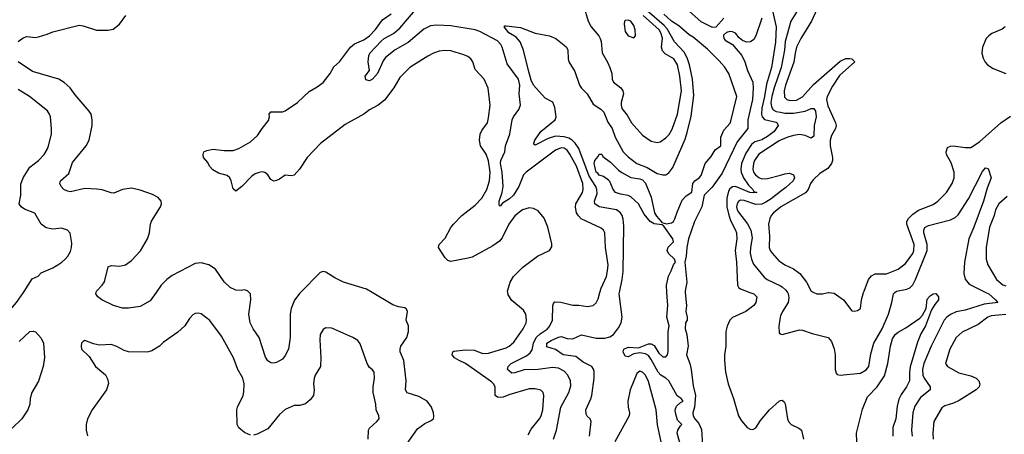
# Model space of a CAD drawing. Header units: inches. Extents: x 1682530 to 1839546, y 640742 to 791647.
# Tile 721 of 923: x 1804761 to 1811540, y 709022 to 711880. Entities that reach past the tile are written whole.
import ezdxf

# ---------------------------------------------------------------- set-up
doc = ezdxf.new("R2010")
doc.units = ezdxf.units.IN
doc.header["$MEASUREMENT"] = 0
for name, color, linetype in [('B8700', 7, 'Continuous'), ('B8701', 7, 'Continuous'), ('B8710', 7, 'Continuous'), ('B8711', 7, 'Continuous')]:
    doc.layers.add(name, color=color, linetype=linetype)

msp = doc.modelspace()

# ---------------------------------------------------------------- linework, layer by layer
at = {"layer": 'B8700', "color": 5}
for points, elevation in [([(1803874.8, 710000), (1803881, 709910), (1803890, 709885.3), (1803910, 709860.8), (1803943.2, 709843.2), (1804150, 709784), (1804230, 709779.3), (1804350, 709790.8), (1804390, 709782.3), (1804470, 709746), (1804510, 709744.6), (1804550, 709754.6), (1804621.3, 709798.7), (1804738.3, 709930), (1804788.2, 710000)], 540), ([(1805700.3, 710000), (1805658.5, 709941.5), (1805590, 709903.1), (1805510, 709891), (1805470, 709892), (1805407, 709910), (1805327, 709950), (1805299.5, 709970), (1805284.5, 709990), (1805287, 710000)], 520), ([(1806694.5, 710000), (1806690, 709995.4), (1806652.3, 709947.7), (1806629.5, 709890.5), (1806623.2, 709850), (1806623, 709690), (1806611.6, 709610), (1806590, 709566.6), (1806570, 709539.7), (1806530, 709516.9), (1806510, 709511.8), (1806490, 709514.5), (1806470, 709529.5), (1806453.2, 709553.2), (1806409.7, 709690), (1806367.6, 709750), (1806347.9, 709790), (1806339.3, 709850), (1806352.2, 709950), (1806349.4, 709990), (1806340.7, 710000)], 520), ([(1807430, 708959.5), (1807499.5, 709060.5), (1807550, 709097.6), (1807590, 709115.5), (1807609.3, 709130), (1807613, 709147), (1807611.3, 709170), (1807596.9, 709210), (1807565.6, 709250), (1807510, 709283.9), (1807428.4, 709308.4), (1807418.2, 709330), (1807421.8, 709390), (1807407.9, 709510), (1807405, 709530), (1807380.7, 709590), (1807379.8, 709610), (1807386.3, 709630), (1807427, 709690), (1807439.3, 709730), (1807438.9, 709770), (1807422.4, 709810), (1807431.6, 709870), (1807424.8, 709884.8), (1807413.1, 709893.1), (1807370, 709900.5), (1807330, 709914.7), (1807189, 710000)], 520), ([(1808261.8, 709018.2), (1808283, 709057), (1808340.2, 709130), (1808351.2, 709150), (1808363, 709190), (1808369.8, 709289.8), (1808365.1, 709310), (1808350, 709326.3), (1808310, 709336.1), (1808270, 709335.3), (1808130, 709294.6), (1808090, 709278.4), (1808070, 709275.6), (1808050, 709279.3), (1808036, 709290), (1808034.5, 709350), (1808023.7, 709370), (1808010, 709383.7), (1807831.3, 709511.3), (1807787.7, 709530), (1807755.5, 709550), (1807739.2, 709570), (1807742.4, 709590), (1807750, 709594.7), (1807830, 709604.6), (1807890, 709602.5), (1807950, 709579.1), (1807990, 709582.5), (1808110, 709619.4), (1808131, 709630), (1808162.6, 709657.4), (1808228.7, 709750), (1808247.2, 709790), (1808251.1, 709810), (1808246, 709850), (1808230, 709878.7), (1808150, 709945.4), (1808123.6, 709983.6), (1808121.6, 710000)], 480), ([(1808435.6, 708990), (1808457.1, 709050), (1808486.5, 709210), (1808543.2, 709310), (1808555.7, 709355.7), (1808552.5, 709390), (1808534.8, 709430), (1808510, 709456.8), (1808470, 709478.2), (1808430, 709482.7), (1808330.5, 709469.5), (1808233.7, 709466.3), (1808170, 709446), (1808150, 709444.4), (1808119.7, 709470), (1808123.5, 709490), (1808146, 709510), (1808250, 709563.5), (1808276.4, 709583.6), (1808290, 709605.3), (1808298.8, 709650), (1808316.9, 709690), (1808344.7, 709715.3), (1808393.2, 709746.8), (1808410, 709766), (1808429.9, 709810), (1808431.4, 709908.6), (1808435.5, 709924.5), (1808445.1, 709934.9), (1808487.3, 709932.7), (1808570, 709911.4), (1808610, 709911.6), (1808670, 709902.3), (1808710, 709910.3), (1808731.4, 709928.6), (1808744.6, 709955.4), (1808756, 710000)], 460), ([(1808683.5, 709010), (1808695, 709110), (1808688.8, 709128.8), (1808668.2, 709148.2), (1808661.3, 709161.3), (1808658.4, 709190), (1808693.5, 709266.5), (1808699.4, 709290), (1808716.3, 709410), (1808715.6, 709455.6), (1808711.6, 709471.6), (1808699.8, 709490), (1808640.1, 709520.1), (1808590, 709558.7), (1808504, 709570), (1808450, 709607), (1808390, 709624.7), (1808389.8, 709649.8), (1808421.5, 709670), (1808470, 709691.9), (1808490, 709695.9), (1808530, 709682.7), (1808570, 709681.3), (1808630, 709708.8), (1808730, 709685.5), (1808790, 709685.8), (1808824.6, 709695.4), (1808849.7, 709710), (1808884.1, 709755.9), (1808901.7, 709790), (1808909.8, 709830.2), (1808887.6, 709990), (1808889.9, 710000)], 440), ([(1809327.5, 708890), (1809288.8, 709030), (1809292.2, 709050), (1809310, 709080.4), (1809320.7, 709090), (1809290, 709119.7), (1809275.4, 709170), (1809275, 709190), (1809284.4, 709215.6), (1809310, 709241.6), (1809329, 709250), (1809316, 709270), (1809288.3, 709288.3), (1809231.6, 709391.6), (1809210.3, 709410.3), (1809175.6, 709430), (1809156.2, 709450), (1809110, 709538.3), (1809090, 709565.7), (1809070, 709577.6), (1809030, 709583.7), (1808990, 709576.5), (1808950, 709557.2), (1808930, 709561.6), (1808916.1, 709590), (1808919.8, 709610), (1808950, 709623.1), (1809021.8, 709618.2), (1809090, 709645.2), (1809110, 709646), (1809130, 709634.5), (1809162.5, 709582.5), (1809190, 709556.1), (1809210, 709557.3), (1809220.5, 709570), (1809226.3, 709593.7), (1809226.8, 709730), (1809232.5, 709770), (1809216.2, 709830), (1809223.7, 709910), (1809217.5, 710000)], 420), ([(1809343.1, 710000), (1809353.3, 709910), (1809348.7, 709868.7), (1809356.3, 709830), (1809355.8, 709810), (1809345.2, 709790), (1809343.6, 709750), (1809355.5, 709710), (1809363.5, 709630), (1809351.5, 709570), (1809374.7, 709510), (1809384.5, 709470), (1809397.4, 709357.4), (1809413.4, 709290), (1809406.4, 709210), (1809394.9, 709170), (1809398, 709150), (1809408.7, 709128.7), (1809437.2, 709097.2), (1809455.1, 709055.1), (1809462.3, 708950)], 420), ([(1809789.1, 710000), (1809816.3, 709990), (1809837.1, 709970), (1809828.7, 709930), (1809814.9, 709910), (1809760.4, 709870), (1809670, 709828.3), (1809650, 709809.6), (1809632.1, 709767.9), (1809623.7, 709730), (1809622.9, 709630), (1809614.1, 709570), (1809613.4, 709530), (1809620.4, 709450), (1809639.1, 709370), (1809675.2, 709270), (1809709.5, 709149.5), (1809730, 709115.3), (1809770, 709068.5), (1809790, 709058.4), (1809810, 709054.9), (1809830, 709067.7), (1809862.7, 709117.3), (1809924.2, 709190), (1809990, 709250.6), (1810000, 709254.7)], 440), ([(1806350, 709017), (1806310, 709034.5), (1806270, 709066.6), (1806258, 709090), (1806256, 709190), (1806259.7, 709210), (1806298.7, 709290), (1806305.3, 709314.7), (1806307.1, 709370), (1806296.9, 709410), (1806262, 709470), (1806234.2, 709550), (1806150, 709699.6), (1806070, 709806.6), (1806010, 709852), (1805990, 709858), (1805970, 709855.1), (1805954.2, 709845.8), (1805930, 709821.2), (1805897.1, 709770), (1805850, 709725.6), (1805750, 709654.5), (1805722.8, 709630), (1805670, 709598), (1805648.6, 709591.4), (1805630, 709587.8), (1805510, 709591.5), (1805480.1, 709600.1), (1805430, 709627), (1805390, 709640.9), (1805310, 709637.2), (1805270, 709645.2), (1805210, 709669), (1805198, 709662), (1805187.3, 709650), (1805184, 709630), (1805187.3, 709610), (1805239.3, 709559.3), (1805284, 709490), (1805351.9, 709431.9), (1805365.8, 709405.8), (1805372.8, 709372.8), (1805358.4, 709330), (1805259.1, 709190), (1805228.2, 709130), (1805218.4, 709090), (1805219.5, 709050), (1805228.1, 709011.9)], 540), ([(1810000, 709838.7), (1809996.5, 709830), (1809988.4, 709768.4), (1809990, 709722), (1809995.3, 709715.3), (1810000, 709713.9)], 460), ([(1804757.5, 709662.5), (1804830, 709730.4), (1804854.2, 709734.2), (1804870, 709727.7), (1804910, 709685.5), (1804926, 709650), (1804932.1, 709552.1), (1804923.6, 709490), (1804890, 709389), (1804844, 709310), (1804834, 709270), (1804830.5, 709230), (1804817.1, 709190), (1804775.8, 709130), (1804710, 709065.1)], 520), ([(1807159.7, 708990), (1807163.5, 709050), (1807170, 709064.9), (1807220.7, 709110), (1807235.1, 709130), (1807233, 709150), (1807216, 709190), (1807212.9, 709230), (1807194.5, 709310), (1807195.3, 709350), (1807204.7, 709410), (1807202.4, 709450), (1807190, 709467), (1807170, 709482.9), (1807152.6, 709510), (1807105.6, 709645.6), (1807090, 709669.4), (1807056, 709690), (1806910, 709754), (1806870, 709756), (1806850, 709745.2), (1806830.5, 709710), (1806827.3, 709672.7), (1806834, 709550), (1806832.2, 709490), (1806794.9, 709430), (1806788.4, 709410), (1806783.8, 709370), (1806787.7, 709330), (1806784, 709290), (1806760.9, 709259.1), (1806728.2, 709231.8), (1806690, 709222), (1806650, 709220.9), (1806590, 709194), (1806550, 709158.4), (1806470, 709059.5), (1806396.7, 709023.3), (1806370, 709016.2)], 540), ([(1809177.4, 708970), (1809151.6, 709088.4), (1809143.1, 709190), (1809090, 709385.4), (1809071, 709430), (1809050, 709451.2), (1809030, 709457.1), (1809010, 709440.5), (1808964.8, 709330), (1808948.9, 709250), (1808950.8, 709210), (1808959.8, 709170), (1808957.8, 709150), (1808859.8, 708970)], 440)]:
    msp.add_lwpolyline(points, dxfattribs=dict(at, elevation=elevation))
at = {"layer": 'B8701', "color": 5}
for points, elevation in [([(1808756, 710000), (1808763.6, 710030), (1808801.2, 710110), (1808809, 710150), (1808811.9, 710190), (1808794.8, 710310), (1808790.5, 710410.5), (1808779.7, 710430), (1808764.2, 710444.2), (1808627.7, 710507.7), (1808607.5, 710527.5), (1808593.8, 710550), (1808588, 710588), (1808591.4, 710610), (1808636.3, 710690), (1808640.7, 710710), (1808639.2, 710750), (1808594.4, 710870), (1808550, 710953.3), (1808530, 710980.6), (1808510, 710994.2), (1808490, 710996.3), (1808450, 710981.7), (1808248.4, 710830), (1808231.1, 710810), (1808198.1, 710730), (1808160.1, 710670), (1808134.2, 710645.9), (1808085, 710615), (1808070, 710595.6), (1808061.3, 710601.3), (1808062.4, 710630), (1808083.1, 710690), (1808090.4, 710730), (1808084, 710830), (1808071.8, 710890), (1808073.9, 710910), (1808100.7, 710970), (1808107, 711010), (1808137, 711090), (1808152.2, 711190), (1808161, 711210), (1808198.9, 711261.1), (1808209.8, 711290.2), (1808199.8, 711370), (1808204.4, 711430), (1808195, 711470), (1808117, 711577), (1808083.5, 711690), (1808074.2, 711710), (1808050, 711734.6), (1807930, 711799.4), (1807898, 711810), (1807730, 711838.5), (1807630, 711842.6), (1807590, 711838.6), (1807544.4, 711815.6), (1807436, 711724), (1807346.7, 711673.3), (1807280.9, 711619.1), (1807264.2, 711595.8), (1807224.9, 711510), (1807190, 711469.7), (1807170, 711459.5), (1807145.1, 711465.1), (1807139, 711490), (1807169.2, 711530), (1807161.6, 711590), (1807164.2, 711630), (1807170.9, 711650), (1807250, 711732.4), (1807271.2, 711750), (1807336, 711784), (1807378.6, 711821.4), (1807498.5, 711961.5)], 460), ([(1808644.4, 711970), (1808674.3, 711870), (1808696, 711830), (1808747.8, 711770), (1808757.5, 711750), (1808764.5, 711730), (1808771.1, 711651.1), (1808808.5, 711588.5), (1808824.2, 711550), (1808837.2, 711510), (1808840.8, 711470), (1808848.9, 711450), (1808899, 711410), (1808913.8, 711390), (1808917.7, 711370), (1808902.1, 711310), (1808901.5, 711290), (1808907.9, 711267.9), (1808943.1, 711223.1), (1808973.2, 711170), (1809050, 711083.6), (1809110, 711042.7), (1809150, 711032.7), (1809170, 711037.7), (1809210, 711065.5), (1809231.9, 711088.1), (1809254.6, 711125.4), (1809289.9, 711230), (1809317.1, 711390), (1809305.9, 711490), (1809289.9, 711570), (1809265.2, 711610), (1809204.8, 711644.8), (1809185.9, 711665.9), (1809180.9, 711690), (1809186.5, 711753.5), (1809176.3, 711790), (1809163.9, 711810), (1809053.7, 711910)], 460), ([(1809350, 711957.3), (1809450, 711867.4), (1809530, 711828.3), (1809555.6, 711830), (1809608.9, 711890)], 420), ([(1809938.2, 711970), (1809970.1, 711830), (1809964.4, 711724.4), (1809938.4, 711550), (1809903.3, 711436.7), (1809889.5, 711350), (1809870.7, 711270), (1809868.3, 711230), (1809874.2, 711210), (1809890, 711193.3), (1809970, 711174.2), (1809977.4, 711170), (1809983.6, 711150), (1809954.9, 711110), (1809910, 711075.2), (1809870, 711052.7), (1809822.8, 711037.2), (1809800.4, 711019.6), (1809760, 710960), (1809731.9, 710890), (1809726.4, 710850), (1809729.3, 710830), (1809745.5, 710790), (1809779.3, 710739.3), (1809809.1, 710710), (1809815.9, 710695.9), (1809835.5, 710690), (1809813.8, 710686.2), (1809788, 710690), (1809690, 710729.6), (1809670, 710728.5), (1809650, 710713.3), (1809641.5, 710698.5), (1809630.1, 710650), (1809630.7, 710590), (1809641.3, 710541.3), (1809656, 710496), (1809690.6, 710430), (1809696.6, 710410), (1809698.2, 710370), (1809687.4, 710290), (1809696.6, 710210), (1809703.5, 710050), (1809712.9, 710032.9), (1809724, 710024), (1809789.1, 710000)], 440), ([(1804750, 711730.7), (1804785.7, 711754.3), (1804810, 711763.6), (1804870, 711757.6), (1804890, 711762), (1804950, 711779.5), (1804990, 711796.9), (1805170, 711842.5), (1805198.1, 711838.1), (1805290, 711807.9), (1805370, 711807.4), (1805405.4, 711814.6), (1805447.3, 711850), (1805491.3, 711910)], 520), ([(1808121.6, 710000), (1808120.4, 710010), (1808137.7, 710070), (1808162, 710110), (1808226.2, 710173.8), (1808326.6, 710250), (1808409, 710290), (1808425.6, 710314.4), (1808425.2, 710334.8), (1808398, 710450), (1808371.8, 710511.8), (1808330, 710562.3), (1808298.9, 710578.9), (1808270, 710583.1), (1808222, 710570), (1808170, 710528.5), (1808128.3, 710470), (1808082.7, 710377.3), (1808065.5, 710354.5), (1808018.7, 710321.3), (1807875.5, 710244.5), (1807850, 710235.9), (1807730, 710214.6), (1807710, 710220.3), (1807690, 710237.7), (1807645.6, 710310), (1807649.7, 710330), (1807690, 710373.4), (1807730, 710448.8), (1807747.6, 710470), (1807804.7, 710530), (1807898.2, 710601.8), (1807944.1, 710650), (1807977.8, 710710), (1807996.2, 710770), (1807999.4, 710830), (1807988, 710908), (1807972.5, 710952.5), (1807935, 711010), (1807927.4, 711050), (1807930.8, 711090), (1807943.7, 711116.3), (1807981, 711170), (1807990, 711204.7), (1808000.4, 711290), (1807987.5, 711407.5), (1807959.1, 711470), (1807897.7, 711537.7), (1807881.1, 711590), (1807867.6, 711610), (1807846.7, 711626.7), (1807819, 711639), (1807730, 711665.7), (1807688.3, 711668.3), (1807650, 711662.7), (1807610, 711649.8), (1807570.2, 711629.8), (1807472.7, 711567.3), (1807447, 711550), (1807378.3, 711481.7), (1807336.5, 711410), (1807273.7, 711326.4), (1807230, 711292.1), (1807170, 711258.4), (1807130, 711228), (1807002.3, 711157.7), (1806832.9, 711027.1), (1806740.3, 710930), (1806688.8, 710850), (1806650, 710808.2), (1806630, 710804.7), (1806590, 710809.6), (1806550, 710781.7), (1806530, 710771.3), (1806510, 710768), (1806490, 710778.4), (1806469.8, 710809.8), (1806450, 710828), (1806430, 710831.1), (1806410, 710827.4), (1806383, 710817), (1806358.9, 710801.1), (1806290, 710731.5), (1806250, 710699.3), (1806230, 710715.3), (1806216.9, 710770), (1806207, 710790), (1806190, 710805.1), (1806130, 710821.6), (1806090, 710844.5), (1806067.3, 710870), (1806056.6, 710896.6), (1806027.3, 710930), (1806025.1, 710950), (1806029.4, 710970), (1806050, 710979.5), (1806092.6, 710987.4), (1806170, 710979.1), (1806230, 710979), (1806270, 710993.2), (1806350, 711038.8), (1806398.1, 711081.9), (1806430, 711130.2), (1806474.7, 711185.3), (1806481.6, 711210), (1806479.7, 711230), (1806490, 711244.4), (1806570, 711246.2), (1806590, 711252.4), (1806673.7, 711310), (1806754.7, 711385.3), (1806810, 711416.8), (1806850, 711447.3), (1806898, 711510), (1806925.2, 711554.8), (1806962.2, 711590), (1807039.1, 711690), (1807066.9, 711713.1), (1807130, 711741.4), (1807170, 711767.8), (1807210, 711812.5), (1807260.1, 711879.9), (1807319.8, 711920.2)], 480), ([(1808889.9, 710000), (1808909.9, 710090), (1808916, 710144), (1808920.2, 710459.8), (1808915.8, 710504.2), (1808909.9, 710530), (1808898.6, 710550), (1808871, 710570), (1808750, 710589.9), (1808721.6, 710610), (1808719.9, 710630), (1808736.7, 710683.3), (1808734.5, 710710), (1808727.2, 710730), (1808682.4, 710802.4), (1808611.2, 710991.2), (1808586.2, 711030), (1808565.1, 711050), (1808542.9, 711062.9), (1808510, 711072.7), (1808450, 711077.7), (1808399, 711061), (1808310, 711016.2), (1808301.7, 711021.7), (1808300.5, 711030), (1808308.2, 711050), (1808350, 711108.6), (1808448.6, 711190), (1808454.2, 711210), (1808445.3, 711274.7), (1808432.2, 711312.2), (1808379.6, 711339.6), (1808298.1, 711430), (1808283.3, 711463.3), (1808264.2, 711530), (1808231.1, 711671.1), (1808207.6, 711727.6), (1808179.8, 711759.8), (1808128.2, 711790), (1808097, 711830), (1808102.3, 711837.7), (1808110, 711838.7), (1808210, 711827), (1808310, 711787.9), (1808408.8, 711770), (1808451.5, 711751.5), (1808510, 711705.4), (1808525.4, 711690), (1808535.2, 711670), (1808537.3, 711610), (1808543, 711590), (1808582.7, 711522.7), (1808616.4, 711430), (1808630, 711407.8), (1808668.1, 711368.1), (1808710, 711297.1), (1808763.1, 711263.1), (1808783.1, 711243.1), (1808810, 711174.6), (1808840.1, 711130), (1808861, 711070), (1808915.9, 710970), (1808950, 710934.4), (1809010.3, 710890), (1809080.7, 710860.7), (1809150, 710818.9), (1809190, 710810.2), (1809210, 710811.6), (1809230, 710824.6), (1809258.1, 710861.9), (1809342.5, 711057.5), (1809357.8, 711102.2), (1809385.4, 711214.6), (1809401.6, 711358.4), (1809392.8, 711470), (1809373.6, 711570), (1809357.9, 711617.9), (1809336.8, 711656.8), (1809270, 711726.6), (1809218.2, 711818.2), (1809199.4, 711839.4), (1809081.9, 711941.9)], 440), ([(1809217.5, 710000), (1809214.1, 710050), (1809228.1, 710111.9), (1809247.8, 710150), (1809261.7, 710190), (1809276.4, 710210), (1809269.8, 710230), (1809227.5, 710267.5), (1809218.8, 710290), (1809226.8, 710313.2), (1809262, 710350), (1809258, 710370), (1809196.5, 710456.5), (1809185.4, 710465.4), (1809130, 710473.9), (1809101.4, 710490), (1809059.9, 710539.9), (1809021.5, 710610), (1808970, 710658.7), (1808950, 710668.7), (1808898.2, 710678.2), (1808864.5, 710690), (1808847.6, 710710), (1808823.9, 710763.9), (1808814.7, 710774.8), (1808780.1, 710800.1), (1808750, 710808.8), (1808742.3, 710822.3), (1808730, 710829.7), (1808717.6, 710890), (1808722, 710910), (1808743, 710937), (1808750, 710954), (1808770, 710954), (1808777.1, 710937.1), (1808830, 710898.5), (1808884.1, 710844.1), (1808907.1, 710827.1), (1808970, 710791.6), (1809030, 710783.6), (1809050, 710775.6), (1809070, 710752.4), (1809110, 710656.4), (1809132.4, 710550), (1809144.9, 710524.9), (1809178.5, 710490), (1809181.3, 710481.3), (1809213.9, 710473.9), (1809250, 710479.6), (1809262.4, 710490), (1809272.2, 710507.8), (1809287, 710553), (1809323.4, 710636.6), (1809350, 710666.8), (1809388.5, 710691.5), (1809395.7, 710750), (1809409.4, 710770.6), (1809439.1, 710790), (1809453, 710807), (1809479.9, 710890), (1809522.3, 710937.7), (1809550, 710983.2), (1809588.5, 711010), (1809588.8, 711070), (1809610, 711117.7), (1809652.3, 711167.7), (1809658.5, 711181.5), (1809697.7, 711350), (1809644, 711510), (1809614.7, 711554.7), (1809577, 711597), (1809497.6, 711677.6), (1809398.8, 711758.8), (1809370, 711776.9), (1809298.6, 711838.6), (1809249.9, 711870), (1809197.2, 711917.2)], 420), ([(1809871.7, 711890), (1809828.9, 711770), (1809815.8, 711744.2), (1809793.2, 711726.8), (1809764.9, 711724.9), (1809737.5, 711737.5), (1809715.6, 711755.6), (1809690, 711786.3), (1809670, 711797.4), (1809650, 711798.4), (1809627.9, 711792.1), (1809607.1, 711772.9), (1809606.2, 711770), (1809610.1, 711750), (1809619.5, 711739.5), (1809670, 711708.1), (1809733.4, 711633.4), (1809754.5, 711590), (1809773.1, 711530), (1809808, 711450), (1809811.4, 711408.6), (1809805.6, 711330), (1809775.5, 711190), (1809773.8, 711130), (1809700.8, 711039.2), (1809597.2, 710822.8), (1809530, 710726.2), (1809473.7, 710670), (1809457.3, 710590), (1809406.4, 710490), (1809365, 710370), (1809354.7, 710310), (1809350.6, 710249.4), (1809341.7, 710210), (1809353.7, 710070), (1809342, 710010), (1809343.1, 710000)], 420), ([(1805287, 710000), (1805289.5, 710010), (1805329.8, 710050.2), (1805345.6, 710074.4), (1805370, 710177.3), (1805390, 710186.7), (1805450, 710180.7), (1805490, 710190.2), (1805530, 710220.7), (1805592.4, 710287.6), (1805641.2, 710370), (1805654.5, 710410), (1805661.3, 710470), (1805668.1, 710491.9), (1805731.2, 710590), (1805738, 710610), (1805735.1, 710630), (1805714.2, 710654.1), (1805676.1, 710676.1), (1805590, 710706.3), (1805530, 710718.3), (1805470, 710709.7), (1805410, 710685.4), (1805390, 710686.3), (1805330, 710707.8), (1805291.2, 710711.2), (1805210, 710715.5), (1805110, 710694.2), (1805090, 710697.3), (1805065.6, 710710), (1805047.6, 710730), (1805038.4, 710750), (1805042.9, 710770), (1805098.9, 710821.1), (1805124.7, 710895.3), (1805218, 711010), (1805240.3, 711050), (1805259.8, 711150), (1805261, 711190), (1805252.6, 711230), (1805240.5, 711250), (1805142.3, 711362.3), (1805108.3, 711410), (1805068.1, 711448.1), (1805030, 711469.8), (1804850, 711523.7), (1804751, 711590)], 520), ([(1810000, 711536.5), (1809955.7, 711410), (1809939.6, 711350), (1809933.4, 711310), (1809938.4, 711278.4), (1809950, 711259.5), (1809970, 711248.1), (1810000, 711242.5)], 460), ([(1804788.2, 710000), (1804793.1, 710006.9), (1804846.6, 710093.4), (1804887.7, 710112.3), (1804910, 710134.9), (1804989.3, 710170), (1805023.7, 710190), (1805051.8, 710208.2), (1805074.5, 710230), (1805091.6, 710250), (1805110, 710282.8), (1805118, 710310), (1805119.7, 710339.7), (1805109.5, 710409.5), (1805090, 710429.3), (1805050, 710442.9), (1804990, 710436.3), (1804944.5, 710444.5), (1804910, 710471.8), (1804865.5, 710545.5), (1804794.2, 710574.2), (1804771.3, 710590), (1804758.5, 710610), (1804769.1, 710670), (1804770, 710746), (1804785.8, 710790), (1804830, 710862.8), (1804891.3, 710908.7), (1804928.6, 710951.4), (1804952.9, 710990), (1804959.3, 711010), (1804979.3, 711090), (1804980.3, 711130), (1804972.7, 711210), (1804966.8, 711230), (1804951.7, 711251.7), (1804829.7, 711350), (1804750, 711399.3)], 540), ([(1810000, 711050.4), (1809990, 711046.3), (1809850, 710952.6), (1809821.5, 710910), (1809814, 710890), (1809809.6, 710850), (1809814, 710830), (1809826.7, 710810), (1809850, 710791.5), (1809870, 710783.8), (1809910, 710784.6), (1810000, 710809.4)], 460), ([(1810000, 710695.5), (1809934.8, 710645.2), (1809898, 710622), (1809870, 710609.5), (1809830, 710605.5), (1809750, 710633.7), (1809724.3, 710635.7), (1809710, 710627.6), (1809701, 710610), (1809696.6, 710590), (1809701, 710570), (1809710, 710552.8), (1809773.1, 710473.1), (1809796.2, 710430), (1809803.7, 710376.3), (1809792.3, 710310), (1809790.7, 710270), (1809799.2, 710230), (1809814.6, 710194.6), (1809885.9, 710105.9), (1809907.6, 710090), (1810000, 710044.7)], 460), ([(1810000, 710588.2), (1809952.3, 710550), (1809935.9, 710530), (1809925.6, 710510), (1809916.8, 710470), (1809924.8, 710390), (1809922.5, 710310), (1809928.5, 710290), (1809941.2, 710270), (1809990, 710216.9), (1810000, 710210.5)], 480), ([(1806340.7, 710000), (1806330, 710012.3), (1806310, 710018), (1806286.2, 710013.8), (1806250, 710015.8), (1806210, 710035.1), (1806170, 710072.8), (1806110, 710159.7), (1806062.7, 710190), (1806010, 710204.4), (1805970, 710199.7), (1805810, 710116.4), (1805774.9, 710090), (1805736, 710050), (1805700.3, 710000)], 520), ([(1807189, 710000), (1807150, 710023.6), (1806990, 710071.6), (1806930, 710101.6), (1806870, 710140.9), (1806850, 710145.2), (1806830, 710137.2), (1806694.5, 710000)], 520)]:
    msp.add_lwpolyline(points, dxfattribs=dict(at, elevation=elevation))
at = {"layer": 'B8701', "color": 5, "elevation": 480}
msp.add_lwpolyline([(1808950, 711876.8), (1808930, 711874.3), (1808924.9, 711870), (1808922, 711850), (1808930, 711798.8), (1808950, 711768.2), (1808990, 711756), (1809001.2, 711770), (1808998.7, 711810), (1808990, 711839.3), (1808969.4, 711870)], close=True, dxfattribs=at)
at = {"layer": 'B8710', "color": 5}
for points, elevation in [([(1810000, 709713.9), (1810010, 709710.8), (1810130, 709743.1), (1810150, 709740.4), (1810216.5, 709716.5), (1810327.3, 709690), (1810350, 709662), (1810370, 709611), (1810374.7, 709570), (1810375.3, 709470), (1810382.9, 709442.9), (1810390, 709434), (1810410.4, 709430.4), (1810550, 709444.7), (1810590, 709465.8), (1810608, 709490), (1810622.1, 709577.9), (1810641.4, 709650), (1810700.2, 709750), (1810742, 709850), (1810767, 709930), (1810777.2, 709990), (1810787.6, 710000)], 460), ([(1810046.6, 710000), (1810052.7, 709990), (1810057.7, 709962.3), (1810051.4, 709930), (1810012.8, 709870), (1810000, 709838.7)], 460), ([(1810228.9, 710000), (1810250, 709990.3), (1810289.7, 709990.3), (1810328.4, 710000)], 480), ([(1810332.7, 710000), (1810370, 709994.4), (1810434, 709950), (1810490, 709874), (1810510, 709870.6), (1810530, 709875.5), (1810549.3, 709890), (1810557.6, 709950), (1810571.9, 710000)], 480), ([(1810525.8, 708970), (1810521.7, 709030), (1810564.7, 709195.3), (1810598.2, 709281.8), (1810664.8, 709350), (1810715.3, 709424.7), (1810737.5, 709510), (1810756, 709630), (1810770, 709681.3), (1810789.9, 709710), (1810810, 709726.4), (1810863.1, 709756.9), (1810958.2, 709821.8), (1810976.3, 709843.7), (1811001.5, 709890), (1811010, 709953.7), (1811030, 709977.1), (1811050, 709990.6), (1811070, 709993), (1811087.7, 709970), (1811087.7, 709950), (1811062, 709918), (1811040, 709880), (1810997.7, 709770), (1810965.7, 709714.3), (1810941.6, 709658.4), (1810893.1, 709486.9), (1810887.4, 709447.4), (1810887.3, 709390), (1810867.8, 709350), (1810830, 709295.7), (1810814.9, 709265.1), (1810803, 709217), (1810793.9, 709130), (1810772, 709070), (1810772.2, 709010)], 440), ([(1811413.2, 710000), (1811433.3, 709990), (1811480.2, 709950), (1811495.8, 709930), (1811401.6, 709918.4), (1811270, 709877.2), (1811210, 709866.4), (1811170, 709848), (1811144.1, 709830), (1811125.9, 709810), (1811037, 709630), (1810986.9, 709510), (1810976.6, 709470), (1810979.8, 709430), (1810988.9, 709410), (1811031, 709350), (1811029.3, 709330), (1810962.9, 709277.1), (1810923.2, 709216.8), (1810911.6, 709170), (1810902.2, 709050), (1810905, 709010)], 460), ([(1811550, 709848.3), (1811450, 709839.9), (1811427.8, 709830), (1811360.6, 709779.4), (1811250, 709725.3), (1811210, 709689.8), (1811165.5, 709610), (1811135.3, 709510), (1811148.2, 709490), (1811226.5, 709446.5), (1811310, 709424.6), (1811347.3, 709410), (1811365.5, 709390), (1811372.5, 709367.5), (1811367.7, 709350), (1811347.7, 709330), (1811230, 709255.4), (1811190, 709236.4), (1811130, 709219.8), (1811110, 709206), (1811055.6, 709110), (1811047.7, 709030), (1811051, 708990)], 480), ([(1810000, 709254.7), (1810010, 709258.8), (1810025.2, 709245.2), (1810032.1, 709232.1), (1810048.4, 709130), (1810055.5, 709110), (1810074, 709090), (1810125.7, 709065.7), (1810143.1, 709050), (1810157.8, 708990)], 440)]:
    msp.add_lwpolyline(points, dxfattribs=dict(at, elevation=elevation))
at = {"layer": 'B8711', "color": 5}
for points, elevation in [([(1810250.1, 711949.9), (1810213.7, 711870), (1810138.8, 711750), (1810110, 711689.7), (1810099.9, 711650), (1810092.3, 711587.7), (1810033.9, 711430), (1810023.7, 711390), (1810027, 711347), (1810042.8, 711330), (1810063.3, 711323.3), (1810110, 711325.5), (1810150, 711349.5), (1810227, 711433), (1810410, 711593.6), (1810450, 711612.6), (1810473.7, 711613.7), (1810491.3, 711610), (1810511.3, 711590), (1810405.2, 711494.8), (1810357.1, 711422.9), (1810319.8, 711350), (1810316.8, 711330), (1810325.4, 711285.4), (1810377.6, 711170), (1810381.8, 711150), (1810377.2, 711130), (1810350, 711083), (1810341.6, 711050), (1810340.4, 711010), (1810358, 710930), (1810357.5, 710910), (1810350.2, 710890), (1810324.6, 710855.4), (1810270, 710819.3), (1810224.4, 710775.6), (1810206, 710750), (1810190, 710709.8), (1810172.6, 710687.4), (1810002.2, 710590), (1810000, 710588.2)], 480), ([(1810117.2, 711942.8), (1810071, 711869), (1810031.6, 711730), (1810026.3, 711670), (1810004.7, 711550), (1810000, 711536.5)], 460), ([(1811546.7, 711830), (1811525.1, 711814.9), (1811455.6, 711784.4), (1811433.7, 711770), (1811415.6, 711750), (1811389.1, 711690), (1811386.7, 711650), (1811394.7, 711614.7), (1811408, 711588), (1811423.8, 711570), (1811462.8, 711542.8), (1811550.2, 711510.2)], 520), ([(1810000, 711242.5), (1810030, 711236.9), (1810090, 711235.7), (1810169.3, 711250.7), (1810210, 711268.6), (1810230, 711269.1), (1810239.3, 711250), (1810245.5, 711210), (1810230.1, 711150), (1810230, 711078), (1810210, 711062.8), (1810170, 711081.3), (1810130, 711087.9), (1810090, 711082.8), (1810050, 711071.1), (1810000, 711050.4)], 460), ([(1810571.9, 710000), (1810574.7, 710010), (1810606.4, 710090), (1810624.9, 710115.1), (1810650.9, 710129.1), (1810730, 710128.9), (1810810, 710159.8), (1810860.8, 710199.2), (1810910, 710268.2), (1810918.5, 710290), (1810919.1, 710330), (1810869.9, 710469.9), (1810869.9, 710490), (1810879.6, 710510), (1810910, 710540.4), (1810950, 710567.7), (1811050, 710607.3), (1811083.5, 710630), (1811143.1, 710690), (1811182, 710750), (1811196.2, 710790), (1811195.7, 710830), (1811173.7, 710893.7), (1811142.8, 710950), (1811139.8, 710970), (1811150, 710999.3), (1811170, 711009), (1811188.9, 711011.1), (1811270, 710998.2), (1811310, 711000.2), (1811370, 711039), (1811515.6, 711170), (1811583.7, 711216.3)], 480), ([(1810000, 710809.4), (1810030, 710817.6), (1810061.8, 710821.8), (1810090, 710810.2), (1810095.9, 710790), (1810087.3, 710770), (1810036.4, 710723.6), (1810000, 710695.5)], 460), ([(1810787.6, 710000), (1810798, 710010), (1810870, 710022.8), (1810890, 710032.8), (1810910, 710053.1), (1810930, 710088.8), (1811009.9, 710290), (1811009.4, 710330), (1810985.6, 710410), (1810986.2, 710430), (1810993, 710447), (1811017.9, 710462.1), (1811170, 710501.7), (1811202.1, 710517.9), (1811223.8, 710536.2), (1811294, 710646), (1811390, 710834.9), (1811410, 710858.4), (1811430, 710853.4), (1811450.2, 710790), (1811421.3, 710718.7), (1811396.6, 710630), (1811331.2, 710450), (1811295.4, 710370), (1811265.3, 710210), (1811261.9, 710130), (1811271.4, 710091.4), (1811297.5, 710057.5), (1811413.2, 710000)], 460), ([(1811559.2, 710660.8), (1811503.2, 710610), (1811480.1, 710570), (1811469.5, 710530), (1811438.3, 710450), (1811415.5, 710310), (1811415.4, 710230), (1811426, 710190), (1811486.7, 710090), (1811530, 710052.8), (1811550, 710046.7)], 480), ([(1810000, 710210.5), (1810030, 710191.2), (1810090, 710162.2), (1810131.7, 710130), (1810178, 710070), (1810210, 710008.7), (1810228.9, 710000)], 480), ([(1810000, 710044.7), (1810010, 710039.8), (1810036.5, 710016.5), (1810046.6, 710000)], 460), ([(1810328.4, 710000), (1810330, 710000.4), (1810332.7, 710000)], 480)]:
    msp.add_lwpolyline(points, dxfattribs=dict(at, elevation=elevation))

doc.saveas('drawing.dxf')
